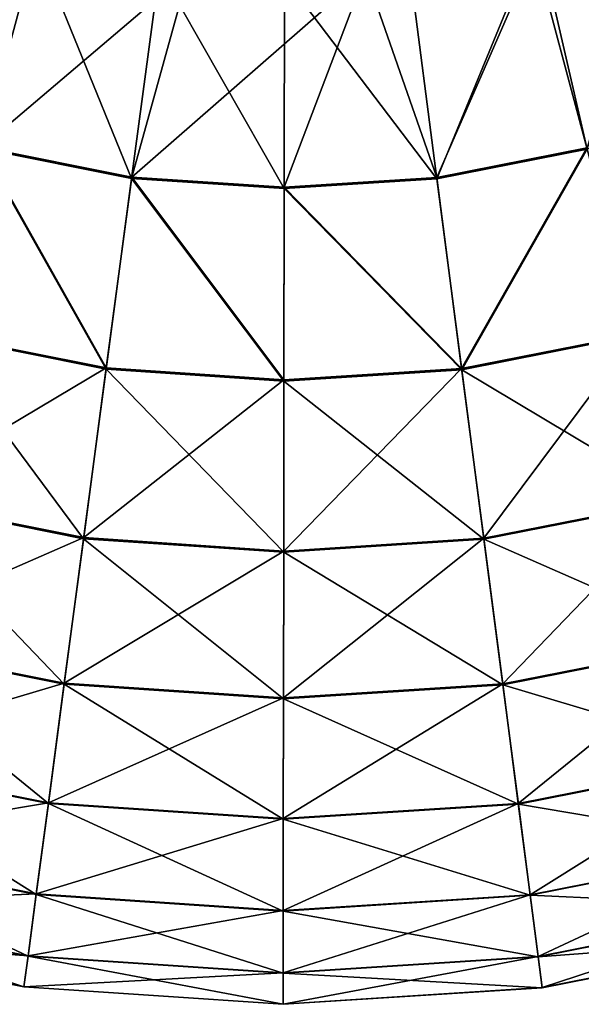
# Model space of a CAD drawing. Header units: millimetres. Extents: x 64 to 3333, y 103 to 3347.
# Tile 215 of 519: x 1849 to 1862, y 103 to 126. Entities that reach past the tile are written whole.
import ezdxf

# ---------------------------------------------------------------- set-up
doc = ezdxf.new("R2010")
doc.units = ezdxf.units.MM
doc.header["$LTSCALE"] = 25.4
doc.layers.get('0').update_dxf_attribs({"true_color": 0xff5454})

# ---------------------------------------------------------------- blocks, each defined once
blk = doc.blocks.new('SPIDER-6785-9743.STL')
at = {"color": 7, "true_color": 0xffffff}
mesh = blk.add_polyface(dxfattribs=at)
corners = [(1865.104, 129.649, 103.919), (1861.12, 128.147, 103.919), (1862.258, 123.183, 100.694)]
mesh.append_faces([[corners[k] for k in face] for face in [(0, 1, 2)]], dxfattribs={"color": 7})
mesh = blk.add_polyface(dxfattribs=at)
corners = [(1846.134, 129.059, 19.854), (1847.672, 123.173, 23.083), (1844.181, 124.363, 23.083), (1848.995, 128.084, 19.854)]
mesh.append_faces([[corners[k] for k in face] for face in [(0, 1, 2), (1, 0, 3)]], dxfattribs={"vtx0": -1, "color": 7})
mesh = blk.add_polyface(dxfattribs=at)
corners = [(1863.821, 129.034, 19.854), (1862.267, 123.152, 23.083), (1860.957, 128.067, 19.854), (1865.761, 124.333, 23.083)]
mesh.append_faces([[corners[k] for k in face] for face in [(0, 1, 2), (1, 0, 3)]], dxfattribs={"vtx0": -1, "color": 7})
mesh = blk.add_polyface(dxfattribs=at)
corners = [(1852.669, 127.442, 103.919), (1848.491, 128.262, 103.919), (1847.68, 123.204, 100.694)]
mesh.append_faces([[corners[k] for k in face] for face in [(0, 1, 2)]], dxfattribs={"color": 7})
mesh = blk.add_polyface(dxfattribs=at)
corners = [(1848.995, 128.084, 19.854), (1851.288, 122.448, 23.083), (1847.672, 123.173, 23.083), (1851.959, 127.49, 19.854)]
mesh.append_faces([[corners[k] for k in face] for face in [(0, 1, 2), (1, 0, 3)]], dxfattribs={"vtx0": -1, "color": 7})
mesh = blk.add_polyface(dxfattribs=at)
corners = [(1861.12, 128.147, 103.919), (1856.927, 127.403, 103.919), (1858.644, 122.47, 100.694)]
mesh.append_faces([[corners[k] for k in face] for face in [(0, 1, 2)]], dxfattribs={"color": 7})
mesh = blk.add_polyface(dxfattribs=at)
corners = [(1860.957, 128.067, 19.854), (1858.648, 122.438, 23.083), (1857.992, 127.481, 19.854), (1862.267, 123.152, 23.083)]
mesh.append_faces([[corners[k] for k in face] for face in [(0, 1, 2), (1, 0, 3)]], dxfattribs={"vtx0": -1, "color": 7})
mesh = blk.add_polyface(dxfattribs=at)
corners = [(1862.258, 123.183, 100.694), (1861.12, 128.147, 103.919), (1858.644, 122.47, 100.694)]
mesh.append_faces([[corners[k] for k in face] for face in [(0, 1, 2)]], dxfattribs={"color": 7})
mesh = blk.add_polyface(dxfattribs=at)
corners = [(1852.669, 127.442, 103.919), (1847.68, 123.204, 100.694), (1851.292, 122.48, 100.694)]
mesh.append_faces([[corners[k] for k in face] for face in [(0, 1, 2)]], dxfattribs={"color": 7})
mesh = blk.add_polyface(dxfattribs=at)
corners = [(1851.959, 127.49, 19.854), (1854.968, 122.202, 23.083), (1851.288, 122.448, 23.083), (1854.975, 127.288, 19.854)]
mesh.append_faces([[corners[k] for k in face] for face in [(0, 1, 2), (1, 0, 3)]], dxfattribs={"vtx0": -1, "color": 7})
mesh = blk.add_polyface(dxfattribs=at)
corners = [(1856.927, 127.403, 103.919), (1852.669, 127.442, 103.919), (1851.292, 122.48, 100.694)]
mesh.append_faces([[corners[k] for k in face] for face in [(0, 1, 2)]], dxfattribs={"color": 7})
mesh = blk.add_polyface(dxfattribs=at)
corners = [(1856.927, 127.403, 103.919), (1851.292, 122.48, 100.694), (1854.968, 122.234, 100.694)]
mesh.append_faces([[corners[k] for k in face] for face in [(0, 1, 2)]], dxfattribs={"color": 7})
mesh = blk.add_polyface(dxfattribs=at)
corners = [(1854.975, 127.288, 19.854), (1858.648, 122.438, 23.083), (1854.968, 122.202, 23.083), (1857.992, 127.481, 19.854)]
mesh.append_faces([[corners[k] for k in face] for face in [(0, 1, 2), (1, 0, 3)]], dxfattribs={"vtx0": -1, "color": 7})
mesh = blk.add_polyface(dxfattribs=at)
corners = [(1858.644, 122.47, 100.694), (1856.927, 127.403, 103.919), (1854.968, 122.234, 100.694)]
mesh.append_faces([[corners[k] for k in face] for face in [(0, 1, 2)]], dxfattribs={"color": 7})
mesh = blk.add_polyface(dxfattribs=at)
corners = [(1847.672, 123.173, 23.083), (1850.675, 117.848, 26.924), (1846.464, 118.692, 26.924), (1851.288, 122.448, 23.083)]
mesh.append_faces([[corners[k] for k in face] for face in [(0, 1, 2), (1, 0, 3)]], dxfattribs={"vtx0": -1, "color": 7})
mesh = blk.add_polyface(dxfattribs=at)
corners = [(1850.679, 117.877, 96.858), (1847.68, 123.204, 100.694), (1846.472, 118.72, 96.858), (1851.292, 122.48, 100.694)]
mesh.append_faces([[corners[k] for k in face] for face in [(0, 1, 2), (1, 0, 3)]], dxfattribs={"vtx0": -1, "color": 7})
mesh = blk.add_polyface(dxfattribs=at)
corners = [(1859.244, 117.864, 96.858), (1862.258, 123.183, 100.694), (1858.644, 122.47, 100.694), (1863.454, 118.696, 96.858)]
mesh.append_faces([[corners[k] for k in face] for face in [(0, 1, 2), (1, 0, 3)]], dxfattribs={"vtx0": -1, "color": 7})
mesh = blk.add_polyface(dxfattribs=at)
corners = [(1862.267, 123.152, 23.083), (1859.247, 117.836, 26.924), (1858.648, 122.438, 23.083), (1863.461, 118.668, 26.924)]
mesh.append_faces([[corners[k] for k in face] for face in [(0, 1, 2), (1, 0, 3)]], dxfattribs={"vtx0": -1, "color": 7})
mesh = blk.add_polyface(dxfattribs=at)
corners = [(1851.288, 122.448, 23.083), (1854.961, 117.561, 26.924), (1850.675, 117.848, 26.924), (1854.968, 122.202, 23.083)]
mesh.append_faces([[corners[k] for k in face] for face in [(0, 1, 2), (1, 0, 3)]], dxfattribs={"vtx0": -1, "color": 7})
mesh = blk.add_polyface(dxfattribs=at)
corners = [(1854.961, 117.59, 96.858), (1851.292, 122.48, 100.694), (1850.679, 117.877, 96.858), (1854.968, 122.234, 100.694)]
mesh.append_faces([[corners[k] for k in face] for face in [(0, 1, 2), (1, 0, 3)]], dxfattribs={"vtx0": -1, "color": 7})
mesh = blk.add_polyface(dxfattribs=at)
corners = [(1859.244, 117.864, 96.858), (1854.968, 122.234, 100.694), (1854.961, 117.59, 96.858), (1858.644, 122.47, 100.694)]
mesh.append_faces([[corners[k] for k in face] for face in [(0, 1, 2), (1, 0, 3)]], dxfattribs={"vtx0": -1, "color": 7})
mesh = blk.add_polyface(dxfattribs=at)
corners = [(1854.968, 122.202, 23.083), (1859.247, 117.836, 26.924), (1854.961, 117.561, 26.924), (1858.648, 122.438, 23.083)]
mesh.append_faces([[corners[k] for k in face] for face in [(0, 1, 2), (1, 0, 3)]], dxfattribs={"vtx0": -1, "color": 7})
mesh = blk.add_polyface(dxfattribs=at)
corners = [(1850.679, 117.877, 96.858), (1845.398, 114.736, 92.469), (1850.135, 113.786, 92.469), (1846.472, 118.72, 96.858)]
mesh.append_faces([[corners[k] for k in face] for face in [(0, 1, 2), (1, 0, 3)]], dxfattribs={"vtx0": -1, "color": 7})
mesh = blk.add_polyface(dxfattribs=at)
corners = [(1850.131, 113.761, 31.316), (1846.464, 118.692, 26.924), (1850.675, 117.848, 26.924), (1845.391, 114.711, 31.316)]
mesh.append_faces([[corners[k] for k in face] for face in [(0, 1, 2), (1, 0, 3)]], dxfattribs={"vtx0": -1, "color": 7})
mesh = blk.add_polyface(dxfattribs=at)
corners = [(1863.454, 118.696, 96.858), (1859.776, 113.772, 92.469), (1864.516, 114.708, 92.469), (1859.244, 117.864, 96.858)]
mesh.append_faces([[corners[k] for k in face] for face in [(0, 1, 2), (1, 0, 3)]], dxfattribs={"vtx0": -1, "color": 7})
mesh = blk.add_polyface(dxfattribs=at)
corners = [(1864.523, 114.684, 31.316), (1859.247, 117.836, 26.924), (1863.461, 118.668, 26.924), (1859.78, 113.747, 31.316)]
mesh.append_faces([[corners[k] for k in face] for face in [(0, 1, 2), (1, 0, 3)]], dxfattribs={"vtx0": -1, "color": 7})
mesh = blk.add_polyface(dxfattribs=at)
corners = [(1854.955, 113.438, 31.316), (1850.675, 117.848, 26.924), (1854.961, 117.561, 26.924), (1850.131, 113.761, 31.316)]
mesh.append_faces([[corners[k] for k in face] for face in [(0, 1, 2), (1, 0, 3)]], dxfattribs={"vtx0": -1, "color": 7})
mesh = blk.add_polyface(dxfattribs=at)
corners = [(1854.961, 117.59, 96.858), (1850.135, 113.786, 92.469), (1854.955, 113.463, 92.469), (1850.679, 117.877, 96.858)]
mesh.append_faces([[corners[k] for k in face] for face in [(0, 1, 2), (1, 0, 3)]], dxfattribs={"vtx0": -1, "color": 7})
mesh = blk.add_polyface(dxfattribs=at)
corners = [(1859.244, 117.864, 96.858), (1854.955, 113.463, 92.469), (1859.776, 113.772, 92.469), (1854.961, 117.59, 96.858)]
mesh.append_faces([[corners[k] for k in face] for face in [(0, 1, 2), (1, 0, 3)]], dxfattribs={"vtx0": -1, "color": 7})
mesh = blk.add_polyface(dxfattribs=at)
corners = [(1859.78, 113.747, 31.316), (1854.961, 117.561, 26.924), (1859.247, 117.836, 26.924), (1854.955, 113.438, 31.316)]
mesh.append_faces([[corners[k] for k in face] for face in [(0, 1, 2), (1, 0, 3)]], dxfattribs={"vtx0": -1, "color": 7})
mesh = blk.add_polyface(dxfattribs=at)
corners = [(1849.664, 110.252, 36.191), (1845.391, 114.711, 31.316), (1850.131, 113.761, 31.316), (1844.47, 111.293, 36.191)]
mesh.append_faces([[corners[k] for k in face] for face in [(0, 1, 2), (1, 0, 3)]], dxfattribs={"vtx0": -1, "color": 7})
mesh = blk.add_polyface(dxfattribs=at)
corners = [(1850.135, 113.786, 92.469), (1844.476, 111.314, 87.597), (1849.667, 110.273, 87.597), (1845.398, 114.736, 92.469)]
mesh.append_faces([[corners[k] for k in face] for face in [(0, 1, 2), (1, 0, 3)]], dxfattribs={"vtx0": -1, "color": 7})
mesh = blk.add_polyface(dxfattribs=at)
corners = [(1864.516, 114.708, 92.469), (1860.234, 110.258, 87.597), (1865.428, 111.284, 87.597), (1859.776, 113.772, 92.469)]
mesh.append_faces([[corners[k] for k in face] for face in [(0, 1, 2), (1, 0, 3)]], dxfattribs={"vtx0": -1, "color": 7})
mesh = blk.add_polyface(dxfattribs=at)
corners = [(1865.434, 111.263, 36.191), (1859.78, 113.747, 31.316), (1864.523, 114.684, 31.316), (1860.237, 110.237, 36.191)]
mesh.append_faces([[corners[k] for k in face] for face in [(0, 1, 2), (1, 0, 3)]], dxfattribs={"vtx0": -1, "color": 7})
mesh = blk.add_polyface(dxfattribs=at)
corners = [(1854.95, 109.898, 36.191), (1850.131, 113.761, 31.316), (1854.955, 113.438, 31.316), (1849.664, 110.252, 36.191)]
mesh.append_faces([[corners[k] for k in face] for face in [(0, 1, 2), (1, 0, 3)]], dxfattribs={"vtx0": -1, "color": 7})
mesh = blk.add_polyface(dxfattribs=at)
corners = [(1854.955, 113.463, 92.469), (1849.667, 110.273, 87.597), (1854.95, 109.92, 87.597), (1850.135, 113.786, 92.469)]
mesh.append_faces([[corners[k] for k in face] for face in [(0, 1, 2), (1, 0, 3)]], dxfattribs={"vtx0": -1, "color": 7})
mesh = blk.add_polyface(dxfattribs=at)
corners = [(1859.776, 113.772, 92.469), (1854.95, 109.92, 87.597), (1860.234, 110.258, 87.597), (1854.955, 113.463, 92.469)]
mesh.append_faces([[corners[k] for k in face] for face in [(0, 1, 2), (1, 0, 3)]], dxfattribs={"vtx0": -1, "color": 7})
mesh = blk.add_polyface(dxfattribs=at)
corners = [(1860.237, 110.237, 36.191), (1854.955, 113.438, 31.316), (1859.78, 113.747, 31.316), (1854.95, 109.898, 36.191)]
mesh.append_faces([[corners[k] for k in face] for face in [(0, 1, 2), (1, 0, 3)]], dxfattribs={"vtx0": -1, "color": 7})
mesh = blk.add_polyface(dxfattribs=at)
corners = [(1849.282, 107.377, 41.47), (1844.47, 111.293, 36.191), (1849.664, 110.252, 36.191), (1843.715, 108.492, 41.47)]
mesh.append_faces([[corners[k] for k in face] for face in [(0, 1, 2), (1, 0, 3)]], dxfattribs={"vtx0": -1, "color": 7})
mesh = blk.add_polyface(dxfattribs=at)
corners = [(1849.667, 110.273, 87.597), (1843.72, 108.509, 82.32), (1849.284, 107.394, 82.32), (1844.476, 111.314, 87.597)]
mesh.append_faces([[corners[k] for k in face] for face in [(0, 1, 2), (1, 0, 3)]], dxfattribs={"vtx0": -1, "color": 7})
mesh = blk.add_polyface(dxfattribs=at)
corners = [(1865.428, 111.284, 87.597), (1860.609, 107.378, 82.32), (1866.176, 108.477, 82.32), (1860.234, 110.258, 87.597)]
mesh.append_faces([[corners[k] for k in face] for face in [(0, 1, 2), (1, 0, 3)]], dxfattribs={"vtx0": -1, "color": 7})
mesh = blk.add_polyface(dxfattribs=at)
corners = [(1866.181, 108.46, 41.47), (1860.237, 110.237, 36.191), (1865.434, 111.263, 36.191), (1860.611, 107.361, 41.47)]
mesh.append_faces([[corners[k] for k in face] for face in [(0, 1, 2), (1, 0, 3)]], dxfattribs={"vtx0": -1, "color": 7})
mesh = blk.add_polyface(dxfattribs=at)
corners = [(1854.946, 106.998, 41.47), (1849.664, 110.252, 36.191), (1854.95, 109.898, 36.191), (1849.282, 107.377, 41.47)]
mesh.append_faces([[corners[k] for k in face] for face in [(0, 1, 2), (1, 0, 3)]], dxfattribs={"vtx0": -1, "color": 7})
mesh = blk.add_polyface(dxfattribs=at)
corners = [(1854.95, 109.92, 87.597), (1849.284, 107.394, 82.32), (1854.946, 107.015, 82.32), (1849.667, 110.273, 87.597)]
mesh.append_faces([[corners[k] for k in face] for face in [(0, 1, 2), (1, 0, 3)]], dxfattribs={"vtx0": -1, "color": 7})
mesh = blk.add_polyface(dxfattribs=at)
corners = [(1860.234, 110.258, 87.597), (1854.946, 107.015, 82.32), (1860.609, 107.378, 82.32), (1854.95, 109.92, 87.597)]
mesh.append_faces([[corners[k] for k in face] for face in [(0, 1, 2), (1, 0, 3)]], dxfattribs={"vtx0": -1, "color": 7})
mesh = blk.add_polyface(dxfattribs=at)
corners = [(1860.611, 107.361, 41.47), (1854.95, 109.898, 36.191), (1860.237, 110.237, 36.191), (1854.946, 106.998, 41.47)]
mesh.append_faces([[corners[k] for k in face] for face in [(0, 1, 2), (1, 0, 3)]], dxfattribs={"vtx0": -1, "color": 7})
mesh = blk.add_polyface(dxfattribs=at)
corners = [(1849.284, 107.394, 82.32), (1843.142, 106.365, 76.72), (1848.991, 105.193, 76.72), (1843.72, 108.509, 82.32)]
mesh.append_faces([[corners[k] for k in face] for face in [(0, 1, 2), (1, 0, 3)]], dxfattribs={"vtx0": -1, "color": 7})
mesh = blk.add_polyface(dxfattribs=at)
corners = [(1848.989, 105.18, 47.072), (1843.715, 108.492, 41.47), (1849.282, 107.377, 41.47), (1843.139, 106.353, 47.072)]
mesh.append_faces([[corners[k] for k in face] for face in [(0, 1, 2), (1, 0, 3)]], dxfattribs={"vtx0": -1, "color": 7})
mesh = blk.add_polyface(dxfattribs=at)
corners = [(1866.176, 108.477, 82.32), (1860.896, 105.176, 76.72), (1866.748, 106.331, 76.72), (1860.609, 107.378, 82.32)]
mesh.append_faces([[corners[k] for k in face] for face in [(0, 1, 2), (1, 0, 3)]], dxfattribs={"vtx0": -1, "color": 7})
mesh = blk.add_polyface(dxfattribs=at)
corners = [(1866.751, 106.319, 47.072), (1860.611, 107.361, 41.47), (1866.181, 108.46, 41.47), (1860.897, 105.163, 47.072)]
mesh.append_faces([[corners[k] for k in face] for face in [(0, 1, 2), (1, 0, 3)]], dxfattribs={"vtx0": -1, "color": 7})
mesh = blk.add_polyface(dxfattribs=at)
corners = [(1854.943, 104.782, 47.072), (1849.282, 107.377, 41.47), (1854.946, 106.998, 41.47), (1848.989, 105.18, 47.072)]
mesh.append_faces([[corners[k] for k in face] for face in [(0, 1, 2), (1, 0, 3)]], dxfattribs={"vtx0": -1, "color": 7})
mesh = blk.add_polyface(dxfattribs=at)
corners = [(1854.946, 107.015, 82.32), (1848.991, 105.193, 76.72), (1854.943, 104.794, 76.72), (1849.284, 107.394, 82.32)]
mesh.append_faces([[corners[k] for k in face] for face in [(0, 1, 2), (1, 0, 3)]], dxfattribs={"vtx0": -1, "color": 7})
mesh = blk.add_polyface(dxfattribs=at)
corners = [(1860.609, 107.378, 82.32), (1854.943, 104.794, 76.72), (1860.896, 105.176, 76.72), (1854.946, 107.015, 82.32)]
mesh.append_faces([[corners[k] for k in face] for face in [(0, 1, 2), (1, 0, 3)]], dxfattribs={"vtx0": -1, "color": 7})
mesh = blk.add_polyface(dxfattribs=at)
corners = [(1860.897, 105.163, 47.072), (1854.946, 106.998, 41.47), (1860.611, 107.361, 41.47), (1854.943, 104.782, 47.072)]
mesh.append_faces([[corners[k] for k in face] for face in [(0, 1, 2), (1, 0, 3)]], dxfattribs={"vtx0": -1, "color": 7})
mesh = blk.add_polyface(dxfattribs=at)
corners = [(1848.792, 103.697, 52.908), (1843.139, 106.353, 47.072), (1848.989, 105.18, 47.072), (1842.75, 104.908, 52.908)]
mesh.append_faces([[corners[k] for k in face] for face in [(0, 1, 2), (1, 0, 3)]], dxfattribs={"vtx0": -1, "color": 7})
mesh = blk.add_polyface(dxfattribs=at)
corners = [(1848.991, 105.193, 76.72), (1842.751, 104.915, 70.885), (1848.793, 103.705, 70.885), (1843.142, 106.365, 76.72)]
mesh.append_faces([[corners[k] for k in face] for face in [(0, 1, 2), (1, 0, 3)]], dxfattribs={"vtx0": -1, "color": 7})
mesh = blk.add_polyface(dxfattribs=at)
corners = [(1866.748, 106.331, 76.72), (1861.09, 103.687, 70.885), (1867.134, 104.881, 70.885), (1860.896, 105.176, 76.72)]
mesh.append_faces([[corners[k] for k in face] for face in [(0, 1, 2), (1, 0, 3)]], dxfattribs={"vtx0": -1, "color": 7})
mesh = blk.add_polyface(dxfattribs=at)
corners = [(1867.136, 104.873, 52.908), (1860.897, 105.163, 47.072), (1866.751, 106.319, 47.072), (1861.091, 103.68, 52.908)]
mesh.append_faces([[corners[k] for k in face] for face in [(0, 1, 2), (1, 0, 3)]], dxfattribs={"vtx0": -1, "color": 7})
mesh = blk.add_polyface(dxfattribs=at)
corners = [(1854.943, 104.794, 76.72), (1848.793, 103.705, 70.885), (1854.941, 103.293, 70.885), (1848.991, 105.193, 76.72)]
mesh.append_faces([[corners[k] for k in face] for face in [(0, 1, 2), (1, 0, 3)]], dxfattribs={"vtx0": -1, "color": 7})
mesh = blk.add_polyface(dxfattribs=at)
corners = [(1854.941, 103.285, 52.908), (1848.989, 105.18, 47.072), (1854.943, 104.782, 47.072), (1848.792, 103.697, 52.908)]
mesh.append_faces([[corners[k] for k in face] for face in [(0, 1, 2), (1, 0, 3)]], dxfattribs={"vtx0": -1, "color": 7})
mesh = blk.add_polyface(dxfattribs=at)
corners = [(1860.896, 105.176, 76.72), (1854.941, 103.293, 70.885), (1861.09, 103.687, 70.885), (1854.943, 104.794, 76.72)]
mesh.append_faces([[corners[k] for k in face] for face in [(0, 1, 2), (1, 0, 3)]], dxfattribs={"vtx0": -1, "color": 7})
mesh = blk.add_polyface(dxfattribs=at)
corners = [(1861.091, 103.68, 52.908), (1854.943, 104.782, 47.072), (1860.897, 105.163, 47.072), (1854.941, 103.285, 52.908)]
mesh.append_faces([[corners[k] for k in face] for face in [(0, 1, 2), (1, 0, 3)]], dxfattribs={"vtx0": -1, "color": 7})
mesh = blk.add_polyface(dxfattribs=at)
corners = [(1848.793, 103.705, 70.885), (1842.554, 104.184, 64.909), (1848.693, 102.954, 64.909), (1842.751, 104.915, 70.885)]
mesh.append_faces([[corners[k] for k in face] for face in [(0, 1, 2), (1, 0, 3)]], dxfattribs={"vtx0": -1, "color": 7})
mesh = blk.add_polyface(dxfattribs=at)
corners = [(1848.693, 102.951, 58.885), (1842.75, 104.908, 52.908), (1848.792, 103.697, 52.908), (1842.554, 104.181, 58.885)]
mesh.append_faces([[corners[k] for k in face] for face in [(0, 1, 2), (1, 0, 3)]], dxfattribs={"vtx0": -1, "color": 7})
mesh = blk.add_polyface(dxfattribs=at)
corners = [(1867.134, 104.881, 70.885), (1861.187, 102.936, 64.909), (1867.329, 104.148, 64.909), (1861.09, 103.687, 70.885)]
mesh.append_faces([[corners[k] for k in face] for face in [(0, 1, 2), (1, 0, 3)]], dxfattribs={"vtx0": -1, "color": 7})
mesh = blk.add_polyface(dxfattribs=at)
corners = [(1867.33, 104.146, 58.885), (1861.091, 103.68, 52.908), (1867.136, 104.873, 52.908), (1861.188, 102.933, 58.885)]
mesh.append_faces([[corners[k] for k in face] for face in [(0, 1, 2), (1, 0, 3)]], dxfattribs={"vtx0": -1, "color": 7})
mesh = blk.add_polyface(dxfattribs=at)
corners = [(1848.693, 102.954, 64.909), (1842.554, 104.181, 58.885), (1848.693, 102.951, 58.885), (1842.554, 104.184, 64.909)]
mesh.append_faces([[corners[k] for k in face] for face in [(0, 1, 2), (1, 0, 3)]], dxfattribs={"vtx0": -1, "color": 7})
mesh = blk.add_polyface(dxfattribs=at)
corners = [(1867.329, 104.148, 64.909), (1861.188, 102.933, 58.885), (1867.33, 104.146, 58.885), (1861.187, 102.936, 64.909)]
mesh.append_faces([[corners[k] for k in face] for face in [(0, 1, 2), (1, 0, 3)]], dxfattribs={"vtx0": -1, "color": 7})
mesh = blk.add_polyface(dxfattribs=at)
corners = [(1854.941, 103.293, 70.885), (1848.693, 102.954, 64.909), (1854.94, 102.535, 64.909), (1848.793, 103.705, 70.885)]
mesh.append_faces([[corners[k] for k in face] for face in [(0, 1, 2), (1, 0, 3)]], dxfattribs={"vtx0": -1, "color": 7})
mesh = blk.add_polyface(dxfattribs=at)
corners = [(1854.94, 102.533, 58.885), (1848.792, 103.697, 52.908), (1854.941, 103.285, 52.908), (1848.693, 102.951, 58.885)]
mesh.append_faces([[corners[k] for k in face] for face in [(0, 1, 2), (1, 0, 3)]], dxfattribs={"vtx0": -1, "color": 7})
mesh = blk.add_polyface(dxfattribs=at)
corners = [(1861.09, 103.687, 70.885), (1854.94, 102.535, 64.909), (1861.187, 102.936, 64.909), (1854.941, 103.293, 70.885)]
mesh.append_faces([[corners[k] for k in face] for face in [(0, 1, 2), (1, 0, 3)]], dxfattribs={"vtx0": -1, "color": 7})
mesh = blk.add_polyface(dxfattribs=at)
corners = [(1861.188, 102.933, 58.885), (1854.941, 103.285, 52.908), (1861.091, 103.68, 52.908), (1854.94, 102.533, 58.885)]
mesh.append_faces([[corners[k] for k in face] for face in [(0, 1, 2), (1, 0, 3)]], dxfattribs={"vtx0": -1, "color": 7})
mesh = blk.add_polyface(dxfattribs=at)
corners = [(1854.94, 102.535, 64.909), (1848.693, 102.951, 58.885), (1854.94, 102.533, 58.885), (1848.693, 102.954, 64.909)]
mesh.append_faces([[corners[k] for k in face] for face in [(0, 1, 2), (1, 0, 3)]], dxfattribs={"vtx0": -1, "color": 7})
mesh = blk.add_polyface(dxfattribs=at)
corners = [(1861.187, 102.936, 64.909), (1854.94, 102.533, 58.885), (1861.188, 102.933, 58.885), (1854.94, 102.535, 64.909)]
mesh.append_faces([[corners[k] for k in face] for face in [(0, 1, 2), (1, 0, 3)]], dxfattribs={"vtx0": -1, "color": 7})

msp = doc.modelspace()

# ---------------------------------------------------------------- block references
at = {"color": 250, "true_color": 0x262626}
msp.add_blockref('SPIDER-6785-9743.STL', (0, 0), dxfattribs=at)

doc.saveas('drawing.dxf')
